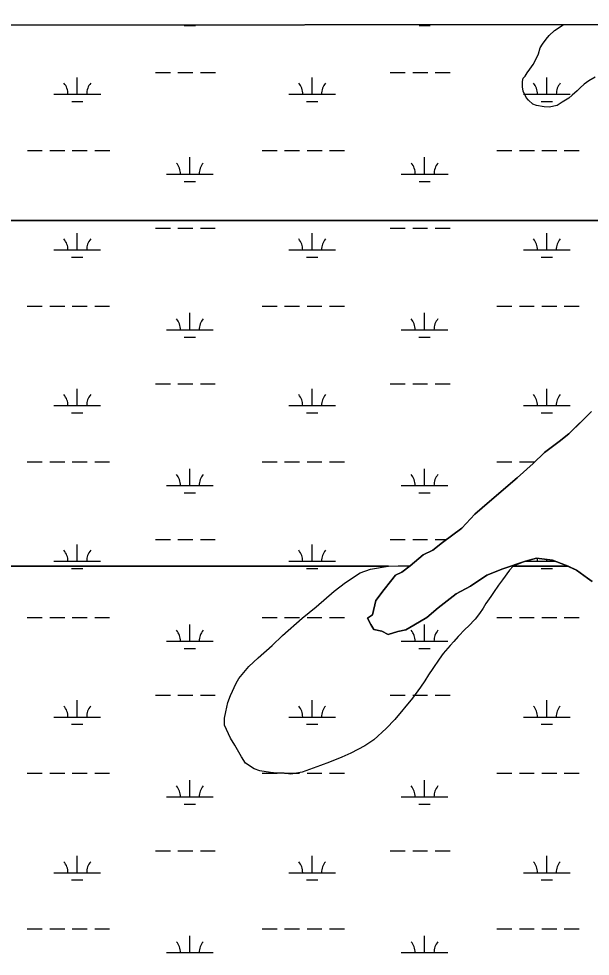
# Model space of a CAD drawing. Extents: x 3281947 to 3319794, y 715894 to 741249.
# Drawn here: x 3294621 to 3295842, y 737471 to 739474 of the extents above; entities that cross this region are included whole.
import ezdxf

# ---------------------------------------------------------------- set-up
doc = ezdxf.new("R2010")
doc.units = 0
for name, color, linetype in [('V-GRID-FRAM', 7, 'Continuous'), ('V-SITE-VEGE', 7, 'Continuous'), ('V-TOPO-SHOR', 7, 'Continuous'), ('V-WETL-SWMP', 7, 'Continuous')]:
    doc.layers.add(name, color=color, linetype=linetype)

msp = doc.modelspace()

# ---------------------------------------------------------------- linework, layer by layer
at = {"layer": 'V-GRID-FRAM'}
msp.add_lwpolyline([(3286080.7, 739456.2), (3317564.6, 739474.5), (3317583.1, 721289.3), (3286083.3, 721271), (3286080.7, 739456.2)], dxfattribs=at)
at = {"layer": 'V-SITE-VEGE'}
for p, q in [((3295784.5, 739461.8), (3293934.4, 739460.7)), ((3295754.6, 739439), (3295765.9, 739449.2)), ((3295765.9, 739449.2), (3295784.5, 739461.8)), ((3295739.9, 739420.1), (3295748.1, 739431.1)), ((3295748.1, 739431.1), (3295754.6, 739439)), ((3295731.7, 739399.4), (3295735, 739412.1)), ((3295735, 739412.1), (3295739.9, 739420.1)), ((3295720.1, 739376.5), (3295728.3, 739391.5)), ((3295728.3, 739391.5), (3295731.7, 739399.4)), ((3295707.1, 739359.1), (3295712.8, 739367)), ((3295712.8, 739367), (3295720.1, 739376.5)), ((3295697.3, 739340.1), (3295699, 739347.3)), ((3295699, 739347.3), (3295703, 739352)), ((3295703, 739352), (3295707.1, 739359.1)), ((3295853, 739349.8), (3295839.3, 739342)), ((3295697.1, 739328.9), (3295697.3, 739340.1)), ((3295698.6, 739320.1), (3295697.1, 739328.9)), ((3295820.7, 739327.1), (3295814.3, 739320.8)), ((3295829.6, 739335), (3295820.7, 739327.1)), ((3295839.3, 739342), (3295829.6, 739335)), ((3295705.6, 739306.5), (3295698.6, 739320.1)), ((3295710.3, 739300.8), (3295705.6, 739306.5)), ((3295796.5, 739305.1), (3295782, 739296.6)), ((3295803.8, 739311.4), (3295796.5, 739305.1)), ((3295814.3, 739320.8), (3295803.8, 739311.4)), ((3295719.7, 739291.9), (3295710.3, 739300.8)), ((3295727.6, 739289.4), (3295719.7, 739291.9)), ((3295743.5, 739286), (3295727.6, 739289.4)), ((3295754.7, 739285.8), (3295743.5, 739286)), ((3295771.5, 739289.5), (3295754.7, 739285.8)), ((3295782, 739296.6), (3295771.5, 739289.5)), ((3295796.6, 738587.8), (3295845.2, 738635)), ((3295775.9, 738571), (3295796.6, 738587.8)), ((3295744.7, 738547.5), (3295775.9, 738571)), ((3295720.4, 738524), (3295744.7, 738547.5)), ((3295685.7, 738493.7), (3295720.4, 738524)), ((3295626.8, 738443.2), (3295685.7, 738493.7)), ((3295595.6, 738416.3), (3295626.8, 738443.2)), ((3295567.8, 738385.9), (3295595.6, 738416.3)), ((3295526.2, 738355.8), (3295567.8, 738385.9)), ((3295505.5, 738339), (3295526.2, 738355.8)), ((3295457.1, 738305.5), (3295484.8, 738329)), ((3295484.8, 738329), (3295505.5, 738339)), ((3293998.1, 738304.6), (3295411, 738304.6)), ((3295411, 738304.6), (3295431.5, 738305.8)), ((3295431.5, 738305.8), (3295457.1, 738305.5))]:
    msp.add_line(p, q, dxfattribs=at)
msp.add_lwpolyline([(3295846.7, 738272.3), (3295836.5, 738279.3), (3295812.8, 738296.7), (3295795.1, 738304.6), (3295677.2, 738304.6), (3295677.2, 738304.6), (3295669.9, 738296.7), (3295654.5, 738275.4), (3295646.3, 738264.4), (3295635.7, 738248.6), (3295630, 738239.9), (3295619.4, 738224.9), (3295613.7, 738215.4), (3295605.5, 738203.5), (3295596.6, 738191.7), (3295582, 738176.8), (3295574.7, 738170.5), (3295560.2, 738154.7), (3295550.4, 738143.7), (3295543.1, 738135.1), (3295527.7, 738118.5), (3295519.5, 738105.9), (3295505.7, 738086.1), (3295496.7, 738072.7), (3295488.6, 738060.1), (3295479.6, 738046.6), (3295462.5, 738023), (3295424.3, 737977.2), (3295405.7, 737958.4), (3295379.8, 737934), (3295360.5, 737920.7), (3295330.7, 737905.2), (3295311.4, 737896.7), (3295284.9, 737885.9), (3295265.7, 737879), (3295226.4, 737864.5), (3295202.4, 737860.8), (3295188.1, 737862.6), (3295172.1, 737862.9), (3295158.6, 737863.9), (3295136.3, 737867.4), (3295123.6, 737871.6), (3295105.4, 737883.8), (3295096.8, 737897.5), (3295082.8, 737922.4), (3295073.5, 737937.7), (3295060.3, 737965), (3295060.5, 737980.2), (3295063.1, 737993.7), (3295067.4, 738013.6), (3295073.2, 738028.7), (3295085.6, 738054.8), (3295091.3, 738065.1), (3295112.4, 738090.3), (3295132.7, 738109.2), (3295162.6, 738135.1), (3295184.4, 738157.1), (3295226.4, 738194), (3295256.3, 738218.3), (3295295.1, 738251.2), (3295319.3, 738270), (3295350.7, 738290.3), (3295372.4, 738298.7), (3295410, 738304.6), (3295411, 738304.6), (3293998.1, 738304.6)], dxfattribs=at)
msp.add_lwpolyline([(3295677.2, 738304.6), (3295795.1, 738304.6), (3295789, 738307.3), (3295761.8, 738318), (3295727.6, 738321.9), (3295703.6, 738315.5)], close=True, dxfattribs=at)
at = {"layer": 'V-TOPO-SHOR'}
for points in [[(3295845.2, 738635), (3295824.4, 738614.8), (3295796.6, 738587.8), (3295775.9, 738571), (3295744.7, 738547.5), (3295720.4, 738524), (3295685.7, 738493.7), (3295626.8, 738443.2), (3295595.6, 738416.3), (3295567.8, 738385.9), (3295526.2, 738355.8), (3295505.5, 738339), (3295484.8, 738329), (3295457.1, 738305.5), (3295439.7, 738292), (3295426, 738285.4), (3295415.5, 738271.9)], [(3295410.4, 738159), (3295431, 738165.5), (3295448.2, 738168.7), (3295465.4, 738178.7), (3295493.1, 738195.4), (3295517.3, 738215.6), (3295555.4, 738245.8), (3295586.5, 738262.5), (3295621, 738285.9), (3295655.4, 738299.1), (3295703.6, 738315.5), (3295727.6, 738321.9), (3295761.8, 738318), (3295789, 738307.3), (3295812.8, 738296.7), (3295836.5, 738279.3), (3295846.7, 738272.3)], [(3295415.5, 738271.9), (3295401.6, 738255), (3295384.1, 738231.3), (3295376.8, 738200.6), (3295366.4, 738193.9), (3295373.1, 738180.1), (3295379.7, 738169.7), (3295396.8, 738166.1), (3295410.4, 738159)]]:
    msp.add_lwpolyline(points, dxfattribs=at)
at = {"layer": 'V-WETL-SWMP'}
for p, q in [((3296814.4, 739462.4), (3293934.4, 739460.7)), ((3294974.3, 739459.8), (3294998.3, 739459.8)), ((3295476.2, 739459.8), (3295500.2, 739459.8)), ((3294745.8, 739313.3), (3294745.8, 739349.3)), ((3294912.9, 739359.8), (3294944.9, 739359.8)), ((3294960.9, 739359.8), (3294992.9, 739359.8)), ((3295008.9, 739359.8), (3295040.9, 739359.8)), ((3295247.7, 739313.3), (3295247.7, 739349.3)), ((3295414.8, 739359.8), (3295446.8, 739359.8)), ((3295462.8, 739359.8), (3295494.8, 739359.8)), ((3295510.8, 739359.8), (3295542.8, 739359.8)), ((3295749.6, 739313.3), (3295749.6, 739349.3)), ((3294695.8, 739313.3), (3294795.8, 739313.3)), ((3295197.7, 739313.3), (3295297.7, 739313.3)), ((3295699.6, 739313.3), (3295799.6, 739313.3)), ((3294733.8, 739297.9), (3294757.8, 739297.9)), ((3295235.7, 739297.9), (3295259.7, 739297.9)), ((3295737.6, 739297.9), (3295761.6, 739297.9)), ((3294639, 739193.3), (3294671, 739193.3)), ((3294687, 739193.3), (3294719, 739193.3)), ((3294735, 739193.3), (3294767, 739193.3)), ((3294783, 739193.3), (3294815, 739193.3)), ((3295140.9, 739193.3), (3295172.9, 739193.3)), ((3295188.9, 739193.3), (3295220.9, 739193.3)), ((3295236.9, 739193.3), (3295268.9, 739193.3)), ((3295284.9, 739193.3), (3295316.9, 739193.3)), ((3295642.8, 739193.3), (3295674.8, 739193.3)), ((3295690.8, 739193.3), (3295722.8, 739193.3)), ((3295738.8, 739193.3), (3295770.8, 739193.3)), ((3295786.8, 739193.3), (3295818.8, 739193.3)), ((3294986.3, 739142.5), (3294986.3, 739178.5)), ((3295488.2, 739142.5), (3295488.2, 739178.5)), ((3294936.3, 739142.5), (3295036.3, 739142.5)), ((3294974.3, 739127.1), (3294998.3, 739127.1)), ((3295438.2, 739142.5), (3295538.2, 739142.5)), ((3295476.2, 739127.1), (3295500.2, 739127.1)), ((3293957.9, 739043.4), (3297359.6, 739043.4)), ((3294912.8, 739027.1), (3294944.8, 739027.1)), ((3294960.8, 739027.1), (3294992.8, 739027.1)), ((3295008.8, 739027.1), (3295040.8, 739027.1)), ((3295414.7, 739027.1), (3295446.7, 739027.1)), ((3295462.7, 739027.1), (3295494.7, 739027.1)), ((3295510.7, 739027.1), (3295542.7, 739027.1)), ((3294745.7, 738980.7), (3294745.7, 739016.7)), ((3295247.7, 738980.7), (3295247.7, 739016.7)), ((3295749.6, 738980.7), (3295749.6, 739016.7)), ((3294695.7, 738980.7), (3294795.7, 738980.7)), ((3294733.7, 738965.2), (3294757.7, 738965.2)), ((3295197.7, 738980.7), (3295297.7, 738980.7)), ((3295235.7, 738965.2), (3295259.7, 738965.2)), ((3295699.6, 738980.7), (3295799.6, 738980.7)), ((3295737.6, 738965.2), (3295761.6, 738965.2)), ((3294638.9, 738860.6), (3294670.9, 738860.6)), ((3294686.9, 738860.6), (3294718.9, 738860.6)), ((3294734.9, 738860.6), (3294766.9, 738860.6)), ((3294782.9, 738860.6), (3294814.9, 738860.6)), ((3294986.2, 738809.9), (3294986.2, 738845.9)), ((3295140.8, 738860.6), (3295172.8, 738860.6)), ((3295188.8, 738860.6), (3295220.8, 738860.6)), ((3295236.8, 738860.6), (3295268.8, 738860.6)), ((3295284.8, 738860.6), (3295316.8, 738860.6)), ((3295488.1, 738809.9), (3295488.1, 738845.9)), ((3295642.7, 738860.6), (3295674.7, 738860.6)), ((3295690.7, 738860.6), (3295722.7, 738860.6)), ((3295738.7, 738860.6), (3295770.7, 738860.6)), ((3295786.7, 738860.6), (3295818.7, 738860.6)), ((3294936.2, 738809.9), (3295036.2, 738809.9)), ((3295438.1, 738809.9), (3295538.1, 738809.9)), ((3294974.2, 738794.4), (3294998.2, 738794.4)), ((3295476.1, 738794.4), (3295500.1, 738794.4)), ((3294745.7, 738648), (3294745.7, 738684)), ((3294912.8, 738694.4), (3294944.8, 738694.4)), ((3294960.8, 738694.4), (3294992.8, 738694.4)), ((3295008.8, 738694.4), (3295040.8, 738694.4)), ((3295247.7, 738648), (3295247.7, 738684)), ((3295414.7, 738694.4), (3295446.7, 738694.4)), ((3295462.7, 738694.4), (3295494.7, 738694.4)), ((3295510.7, 738694.4), (3295542.7, 738694.4)), ((3295749.6, 738648), (3295749.6, 738684)), ((3294695.7, 738648), (3294795.7, 738648)), ((3295197.7, 738648), (3295297.7, 738648)), ((3295699.6, 738648), (3295799.6, 738648)), ((3294733.7, 738632.6), (3294757.7, 738632.6)), ((3295235.7, 738632.6), (3295259.7, 738632.6)), ((3295737.6, 738632.6), (3295761.6, 738632.6)), ((3294638.9, 738527.9), (3294670.9, 738527.9)), ((3294686.9, 738527.9), (3294718.9, 738527.9)), ((3294734.9, 738527.9), (3294766.9, 738527.9)), ((3294782.9, 738527.9), (3294814.9, 738527.9)), ((3295140.8, 738527.9), (3295172.8, 738527.9)), ((3295188.8, 738527.9), (3295220.8, 738527.9)), ((3295236.8, 738527.9), (3295268.8, 738527.9)), ((3295284.8, 738527.9), (3295316.8, 738527.9)), ((3295642.7, 738527.9), (3295674.7, 738527.9)), ((3295690.7, 738527.9), (3295722.7, 738527.9)), ((3294986.2, 738477.2), (3294986.2, 738513.2)), ((3295488.1, 738477.2), (3295488.1, 738513.2)), ((3294936.2, 738477.2), (3295036.2, 738477.2)), ((3295438.1, 738477.2), (3295538.1, 738477.2)), ((3294974.2, 738461.8), (3294998.2, 738461.8)), ((3295476.1, 738461.8), (3295500.1, 738461.8)), ((3294745.7, 738315.3), (3294745.7, 738351.3)), ((3294912.8, 738361.8), (3294944.8, 738361.8)), ((3294960.8, 738361.8), (3294992.8, 738361.8)), ((3295008.8, 738361.8), (3295040.8, 738361.8)), ((3295247.7, 738315.3), (3295247.7, 738351.3)), ((3295414.7, 738361.8), (3295446.7, 738361.8)), ((3295462.7, 738361.8), (3295494.7, 738361.8)), ((3295510.7, 738361.8), (3295534.5, 738361.8)), ((3294695.7, 738315.3), (3294795.7, 738315.3)), ((3295197.7, 738315.3), (3295297.7, 738315.3)), ((3295703.2, 738315.3), (3295768.7, 738315.3)), ((3295749.6, 738315.3), (3295749.6, 738319.4)), ((3294733.7, 738299.9), (3294757.7, 738299.9)), ((3295235.7, 738299.9), (3295259.7, 738299.9)), ((3295737.6, 738299.9), (3295761.6, 738299.9)), ((3294638.9, 738195.3), (3294670.9, 738195.3)), ((3294686.9, 738195.3), (3294718.9, 738195.3)), ((3294734.9, 738195.3), (3294766.9, 738195.3)), ((3294782.9, 738195.3), (3294814.9, 738195.3)), ((3295140.8, 738195.3), (3295172.8, 738195.3)), ((3295188.8, 738195.3), (3295220.8, 738195.3)), ((3295236.8, 738195.3), (3295268.8, 738195.3)), ((3295284.8, 738195.3), (3295316.8, 738195.3)), ((3295642.7, 738195.3), (3295674.7, 738195.3)), ((3295690.7, 738195.3), (3295722.7, 738195.3)), ((3295738.7, 738195.3), (3295770.7, 738195.3)), ((3295786.7, 738195.3), (3295818.7, 738195.3)), ((3294986.2, 738144.5), (3294986.2, 738180.5)), ((3295488.1, 738144.5), (3295488.1, 738180.5)), ((3294936.2, 738144.5), (3295036.2, 738144.5)), ((3295438.1, 738144.5), (3295538.1, 738144.5)), ((3294974.2, 738129.1), (3294998.2, 738129.1)), ((3295476.1, 738129.1), (3295500.1, 738129.1)), ((3294912.8, 738029.1), (3294944.8, 738029.1)), ((3294960.8, 738029.1), (3294992.8, 738029.1)), ((3295008.8, 738029.1), (3295040.8, 738029.1)), ((3295414.7, 738029.1), (3295446.7, 738029.1)), ((3295462.7, 738029.1), (3295494.7, 738029.1)), ((3295510.7, 738029.1), (3295542.7, 738029.1)), ((3294745.7, 737982.6), (3294745.7, 738018.6)), ((3295247.7, 737982.6), (3295247.7, 738018.6)), ((3295749.6, 737982.6), (3295749.6, 738018.6)), ((3294695.7, 737982.6), (3294795.7, 737982.6)), ((3294733.7, 737967.2), (3294757.7, 737967.2)), ((3295197.7, 737982.6), (3295297.7, 737982.6)), ((3295235.7, 737967.2), (3295259.7, 737967.2)), ((3295699.6, 737982.6), (3295799.6, 737982.6)), ((3295737.6, 737967.2), (3295761.6, 737967.2)), ((3294638.9, 737862.6), (3294670.9, 737862.6)), ((3294686.9, 737862.6), (3294718.9, 737862.6)), ((3294734.9, 737862.6), (3294766.9, 737862.6)), ((3294782.9, 737862.6), (3294814.9, 737862.6)), ((3294986.2, 737811.8), (3294986.2, 737847.8)), ((3295140.8, 737862.6), (3295172.8, 737862.6)), ((3295188.8, 737862.6), (3295220.8, 737862.6)), ((3295236.8, 737862.6), (3295268.8, 737862.6)), ((3295284.8, 737862.6), (3295316.8, 737862.6)), ((3295488.1, 737811.8), (3295488.1, 737847.8)), ((3295642.7, 737862.6), (3295674.7, 737862.6)), ((3295690.7, 737862.6), (3295722.7, 737862.6)), ((3295738.7, 737862.6), (3295770.7, 737862.6)), ((3295786.7, 737862.6), (3295818.7, 737862.6)), ((3294936.2, 737811.8), (3295036.2, 737811.8)), ((3295438.1, 737811.8), (3295538.1, 737811.8)), ((3294974.2, 737796.4), (3294998.2, 737796.4)), ((3295476.1, 737796.4), (3295500.1, 737796.4)), ((3294745.7, 737650), (3294745.7, 737686)), ((3294912.8, 737696.4), (3294944.8, 737696.4)), ((3294960.8, 737696.4), (3294992.8, 737696.4)), ((3295008.8, 737696.4), (3295040.8, 737696.4)), ((3295247.7, 737650), (3295247.7, 737686)), ((3295414.7, 737696.4), (3295446.7, 737696.4)), ((3295462.7, 737696.4), (3295494.7, 737696.4)), ((3295510.7, 737696.4), (3295542.7, 737696.4)), ((3295749.6, 737650), (3295749.6, 737686)), ((3294695.7, 737650), (3294795.7, 737650)), ((3295197.7, 737650), (3295297.7, 737650)), ((3295699.6, 737650), (3295799.6, 737650)), ((3294733.7, 737634.5), (3294757.7, 737634.5)), ((3295235.7, 737634.5), (3295259.7, 737634.5)), ((3295737.6, 737634.5), (3295761.6, 737634.5)), ((3294638.9, 737529.9), (3294670.9, 737529.9)), ((3294686.9, 737529.9), (3294718.9, 737529.9)), ((3294734.9, 737529.9), (3294766.9, 737529.9)), ((3294782.9, 737529.9), (3294814.9, 737529.9)), ((3295140.8, 737529.9), (3295172.8, 737529.9)), ((3295188.8, 737529.9), (3295220.8, 737529.9)), ((3295236.8, 737529.9), (3295268.8, 737529.9)), ((3295284.8, 737529.9), (3295316.8, 737529.9)), ((3295642.7, 737529.9), (3295674.7, 737529.9)), ((3295690.7, 737529.9), (3295722.7, 737529.9)), ((3295738.7, 737529.9), (3295770.7, 737529.9)), ((3295786.7, 737529.9), (3295818.7, 737529.9)), ((3294986.2, 737479.2), (3294986.2, 737515.2)), ((3295488.1, 737479.2), (3295488.1, 737515.2)), ((3294936.2, 737479.2), (3295036.2, 737479.2)), ((3295438.1, 737479.2), (3295538.1, 737479.2))]:
    msp.add_line(p, q, dxfattribs=at)
for points in [[(3297359.6, 739043.4), (3293957.9, 739043.4)], [(3295846.7, 738272.3), (3295836.5, 738279.3), (3295812.8, 738296.7), (3295789, 738307.3), (3295761.8, 738318), (3295727.6, 738321.9), (3295703.6, 738315.5), (3295655.4, 738299.1), (3295621, 738285.9), (3295586.5, 738262.5), (3295555.4, 738245.8), (3295517.3, 738215.6), (3295493.1, 738195.4), (3295465.4, 738178.7), (3295448.2, 738168.7), (3295431, 738165.5), (3295410.4, 738159), (3295396.8, 738166.1), (3295379.7, 738169.7), (3295373.1, 738180.1), (3295366.4, 738193.9), (3295376.8, 738200.6), (3295384.1, 738231.3), (3295401.6, 738255), (3295415.5, 738271.9), (3295426, 738285.4), (3295439.7, 738292), (3295457.1, 738305.5), (3295484.8, 738329), (3295505.5, 738339), (3295526.2, 738355.8), (3295567.8, 738385.9), (3295595.6, 738416.3), (3295626.8, 738443.2), (3295685.7, 738493.7), (3295720.4, 738524), (3295744.7, 738547.5), (3295775.9, 738571), (3295796.6, 738587.8), (3295845.2, 738635)]]:
    msp.add_lwpolyline(points, dxfattribs=at)
for centre, start, end in [((3294690.6, 739313.8), 359.2282, 40.7718), ((3294801.1, 739313.8), 139.2282, 180.7718), ((3295192.5, 739313.8), 359.2282, 40.7718), ((3295303, 739313.8), 139.2282, 180.7718), ((3295694.4, 739313.8), 359.2282, 40.7718), ((3295804.9, 739313.8), 139.2282, 180.7718), ((3294931.1, 739143), 359.2282, 40.7718), ((3295041.5, 739143), 139.2282, 180.7718), ((3295433, 739143), 359.2282, 40.7718), ((3295543.5, 739143), 139.2282, 180.7718), ((3294690.5, 738981.1), 359.2282, 40.7718), ((3294801, 738981.1), 139.2282, 180.7718), ((3295192.4, 738981.1), 359.2282, 40.7718), ((3295302.9, 738981.1), 139.2282, 180.7718), ((3295694.3, 738981.1), 359.2282, 40.7718), ((3295804.8, 738981.1), 139.2282, 180.7718), ((3294931, 738810.3), 359.2282, 40.7718), ((3295041.5, 738810.3), 139.2282, 180.7718), ((3295432.9, 738810.3), 359.2282, 40.7718), ((3295543.4, 738810.3), 139.2282, 180.7718), ((3294690.5, 738648.5), 359.2282, 40.7718), ((3294801, 738648.5), 139.2282, 180.7718), ((3295192.4, 738648.5), 359.2282, 40.7718), ((3295302.9, 738648.5), 139.2282, 180.7718), ((3295694.3, 738648.5), 359.2282, 40.7718), ((3295804.8, 738648.5), 139.2282, 180.7718), ((3294931, 738477.7), 359.2282, 40.7718), ((3295041.5, 738477.7), 139.2282, 180.7718), ((3295432.9, 738477.7), 359.2282, 40.7718), ((3295543.4, 738477.7), 139.2282, 180.7718), ((3294690.5, 738315.8), 359.2282, 40.7718), ((3294801, 738315.8), 139.2282, 180.7718), ((3295192.4, 738315.8), 359.2282, 40.7718), ((3295302.9, 738315.8), 139.2282, 180.7718), ((3295694.3, 738315.8), 359.2282, 9.7794), ((3294931, 738145), 359.2282, 40.7718), ((3295041.5, 738145), 139.2282, 180.7718), ((3295432.9, 738145), 359.2282, 40.7718), ((3295543.4, 738145), 139.2282, 180.7718), ((3294690.5, 737983.1), 359.2282, 40.7718), ((3294801, 737983.1), 139.2282, 180.7718), ((3295192.4, 737983.1), 359.2282, 40.7718), ((3295302.9, 737983.1), 139.2282, 180.7718), ((3295694.3, 737983.1), 359.2282, 40.7718), ((3295804.8, 737983.1), 139.2282, 180.7718), ((3294931, 737812.3), 359.2282, 40.7718), ((3295041.5, 737812.3), 139.2282, 180.7718), ((3295432.9, 737812.3), 359.2282, 40.7718), ((3295543.4, 737812.3), 139.2282, 180.7718), ((3294690.5, 737650.4), 359.2282, 40.7718), ((3294801, 737650.4), 139.2282, 180.7718), ((3295192.4, 737650.4), 359.2282, 40.7718), ((3295302.9, 737650.4), 139.2282, 180.7718), ((3295694.3, 737650.4), 359.2282, 40.7718), ((3295804.8, 737650.4), 139.2282, 180.7718), ((3294931, 737479.6), 359.2282, 40.7718), ((3295041.5, 737479.6), 139.2282, 180.7718), ((3295432.9, 737479.6), 359.2282, 40.7718), ((3295543.4, 737479.6), 139.2282, 180.7718)]:
    msp.add_arc(centre, 35.2, start, end, dxfattribs=at)

doc.saveas('drawing.dxf')
